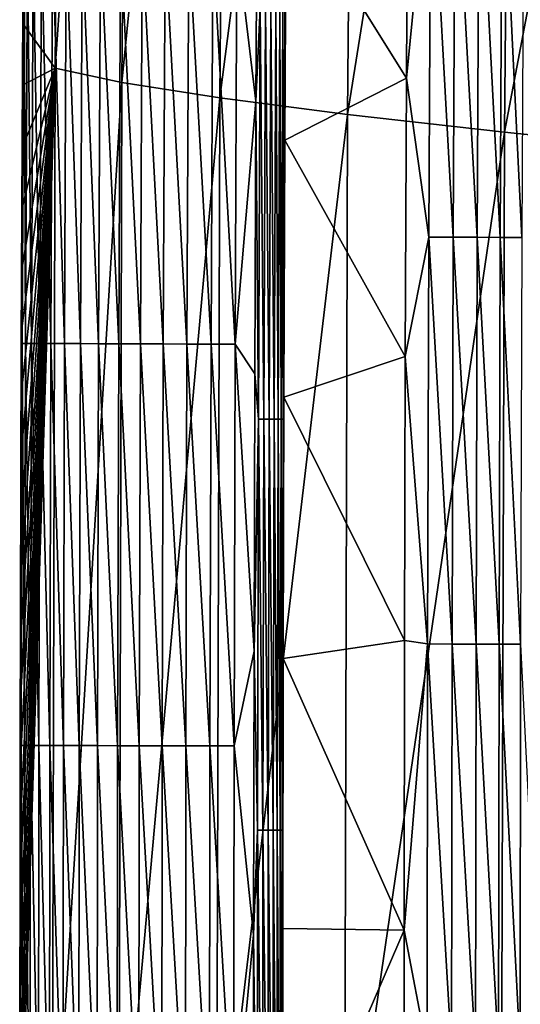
# Model space of a CAD drawing. Header units: millimetres. Extents: x -300 to 300, y -500 to 500.
# Tile 379 of 656: x -300 to -290, y 4 to 23. Entities that reach past the tile are written whole.
import ezdxf

# ---------------------------------------------------------------- set-up
doc = ezdxf.new("R2010")
doc.units = ezdxf.units.MM
doc.header["$LTSCALE"] = 81.481481
for name, color, linetype in [('20', 7, 'CONTINUOUS'), ('28', 7, 'CONTINUOUS'), ('29', 7, 'CONTINUOUS'), ('31', 7, 'CONTINUOUS'), ('33', 7, 'CONTINUOUS')]:
    doc.layers.add(name, color=color, linetype=linetype)

msp = doc.modelspace()

# ---------------------------------------------------------------- linework, layer by layer
at = {"layer": '20', "color": 7, "linetype": 'CONTINUOUS'}
for points in [[(-299.194, 21.999, 9.553), (-299.026, 43.372, 9.558), (-299.793, 22.829, 5.448), (-299.194, 21.999, 9.553)], [(-299.793, 22.829, 5.448), (-299.026, 43.372, 9.558), (-299.787, 23.975, 5.448), (-299.793, 22.829, 5.448)], [(-299.194, 21.999, 9.553), (-297.751, 42.849, 14.177), (-299.026, 43.372, 9.558), (-299.194, 21.999, 9.553)], [(-297.925, 21.729, 14.168), (-297.751, 42.849, 14.177), (-299.194, 21.999, 9.553), (-297.925, 21.729, 14.168)], [(-297.925, 21.729, 14.168), (-295.886, 42.279, 18.583), (-297.751, 42.849, 14.177), (-297.925, 21.729, 14.168)], [(-296.064, 21.436, 18.572), (-295.886, 42.279, 18.583), (-297.925, 21.729, 14.168), (-296.064, 21.436, 18.572)], [(-296.064, 21.436, 18.572), (-293.451, 41.664, 22.782), (-295.886, 42.279, 18.583), (-296.064, 21.436, 18.572)], [(-293.632, 21.12, 22.769), (-293.451, 41.664, 22.782), (-296.064, 21.436, 18.572), (-293.632, 21.12, 22.769)], [(-293.632, 21.12, 22.769), (-290.464, 41.005, 26.778), (-293.451, 41.664, 22.782), (-293.632, 21.12, 22.769)], [(-290.648, 20.782, 26.763), (-290.464, 41.005, 26.778), (-293.632, 21.12, 22.769), (-290.648, 20.782, 26.763)], [(-290.648, 20.782, 26.763), (-286.946, 40.303, 30.577), (-290.464, 41.005, 26.778), (-290.648, 20.782, 26.763)], [(-287.132, 20.423, 30.56), (-286.946, 40.303, 30.577), (-290.648, 20.782, 26.763), (-287.132, 20.423, 30.56)], [(-299.799, 21.683, 5.447), (-299.194, 21.999, 9.553), (-299.793, 22.829, 5.448), (-299.799, 21.683, 5.447)], [(-299.249, 0, 9.551), (-299.194, 21.999, 9.553), (-299.848, 1.025, 5.444), (-299.249, 0, 9.551)], [(-299.848, 1.025, 5.444), (-299.194, 21.999, 9.553), (-299.848, 2.174, 5.444), (-299.848, 1.025, 5.444)], [(-299.848, 2.174, 5.444), (-299.194, 21.999, 9.553), (-299.847, 3.323, 5.444), (-299.848, 2.174, 5.444)], [(-299.847, 3.323, 5.444), (-299.194, 21.999, 9.553), (-299.847, 4.471, 5.444), (-299.847, 3.323, 5.444)], [(-299.847, 4.471, 5.444), (-299.194, 21.999, 9.553), (-299.845, 5.62, 5.444), (-299.847, 4.471, 5.444)], [(-299.845, 5.62, 5.444), (-299.194, 21.999, 9.553), (-299.844, 6.768, 5.444), (-299.845, 5.62, 5.444)], [(-299.844, 6.768, 5.444), (-299.194, 21.999, 9.553), (-299.842, 7.917, 5.444), (-299.844, 6.768, 5.444)], [(-299.842, 7.917, 5.444), (-299.194, 21.999, 9.553), (-299.84, 9.065, 5.445), (-299.842, 7.917, 5.444)], [(-299.84, 9.065, 5.445), (-299.194, 21.999, 9.553), (-299.838, 10.213, 5.445), (-299.84, 9.065, 5.445)], [(-299.838, 10.213, 5.445), (-299.194, 21.999, 9.553), (-299.835, 11.36, 5.445), (-299.838, 10.213, 5.445)], [(-299.835, 11.36, 5.445), (-299.194, 21.999, 9.553), (-299.832, 12.508, 5.445), (-299.835, 11.36, 5.445)], [(-299.832, 12.508, 5.445), (-299.194, 21.999, 9.553), (-299.829, 13.655, 5.445), (-299.832, 12.508, 5.445)], [(-299.829, 13.655, 5.445), (-299.194, 21.999, 9.553), (-299.826, 14.803, 5.446), (-299.829, 13.655, 5.445)], [(-299.826, 14.803, 5.446), (-299.194, 21.999, 9.553), (-299.822, 15.95, 5.446), (-299.826, 14.803, 5.446)], [(-299.822, 15.95, 5.446), (-299.194, 21.999, 9.553), (-299.818, 17.097, 5.446), (-299.822, 15.95, 5.446)], [(-299.818, 17.097, 5.446), (-299.194, 21.999, 9.553), (-299.814, 18.244, 5.446), (-299.818, 17.097, 5.446)], [(-299.814, 18.244, 5.446), (-299.194, 21.999, 9.553), (-299.809, 19.39, 5.447), (-299.814, 18.244, 5.446)], [(-299.809, 19.39, 5.447), (-299.194, 21.999, 9.553), (-299.804, 20.537, 5.447), (-299.809, 19.39, 5.447)], [(-299.804, 20.537, 5.447), (-299.194, 21.999, 9.553), (-299.799, 21.683, 5.447), (-299.804, 20.537, 5.447)], [(-299.249, 0, 9.551), (-297.925, 21.729, 14.168), (-299.194, 21.999, 9.553), (-299.249, 0, 9.551)], [(-297.981, 0, 14.166), (-297.925, 21.729, 14.168), (-299.249, 0, 9.551), (-297.981, 0, 14.166)], [(-297.981, 0, 14.166), (-296.064, 21.436, 18.572), (-297.925, 21.729, 14.168), (-297.981, 0, 14.166)], [(-296.123, 0, 18.569), (-296.064, 21.436, 18.572), (-297.981, 0, 14.166), (-296.123, 0, 18.569)], [(-296.123, 0, 18.569), (-293.632, 21.12, 22.769), (-296.064, 21.436, 18.572), (-296.123, 0, 18.569)], [(-293.692, 0, 22.765), (-293.632, 21.12, 22.769), (-296.123, 0, 18.569), (-293.692, 0, 22.765)], [(-293.692, 0, 22.765), (-290.648, 20.782, 26.763), (-293.632, 21.12, 22.769), (-293.692, 0, 22.765)], [(-290.709, 0, 26.758), (-290.648, 20.782, 26.763), (-293.692, 0, 22.765), (-290.709, 0, 26.758)], [(-290.709, 0, 26.758), (-287.132, 20.423, 30.56), (-290.648, 20.782, 26.763), (-290.709, 0, 26.758)], [(-287.193, 0, 30.555), (-287.132, 20.423, 30.56), (-290.709, 0, 26.758), (-287.193, 0, 30.555)]]:
    msp.add_3dface(points, dxfattribs=at)
at = {"layer": '28', "color": 7, "linetype": 'CONTINUOUS'}
for points in [[(-295.375, 21.373, 0.031), (-295.737, 24.389, 0.088), (-295.348, 26.47, 0.031), (-295.375, 21.373, 0.031)], [(-299.787, 23.975, 5.448), (-299.805, 24.411, 5.011), (-299.839, 16.765, 5.009), (-299.787, 23.975, 5.448)], [(-299.805, 24.411, 5.011), (-299.819, 16.765, 4.554), (-299.839, 16.765, 5.009), (-299.805, 24.411, 5.011)], [(-299.785, 24.411, 4.556), (-299.755, 16.765, 4.088), (-299.819, 16.765, 4.554), (-299.785, 24.411, 4.556)], [(-299.785, 24.411, 4.556), (-299.819, 16.765, 4.554), (-299.805, 24.411, 5.011), (-299.785, 24.411, 4.556)], [(-299.721, 24.411, 4.09), (-299.755, 16.765, 4.088), (-299.785, 24.411, 4.556), (-299.721, 24.411, 4.09)], [(-299.721, 24.411, 4.09), (-299.644, 16.765, 3.618), (-299.755, 16.765, 4.088), (-299.721, 24.411, 4.09)], [(-299.611, 24.41, 3.62), (-299.644, 16.765, 3.618), (-299.721, 24.411, 4.09), (-299.611, 24.41, 3.62)], [(-299.611, 24.41, 3.62), (-299.485, 16.764, 3.151), (-299.644, 16.765, 3.618), (-299.611, 24.41, 3.62)], [(-299.451, 24.41, 3.153), (-299.485, 16.764, 3.151), (-299.611, 24.41, 3.62), (-299.451, 24.41, 3.153)], [(-299.451, 24.41, 3.153), (-299.275, 16.764, 2.694), (-299.485, 16.764, 3.151), (-299.451, 24.41, 3.153)], [(-299.242, 24.409, 2.695), (-299.275, 16.764, 2.694), (-299.451, 24.41, 3.153), (-299.242, 24.409, 2.695)], [(-299.242, 24.409, 2.695), (-299.017, 16.763, 2.254), (-299.275, 16.764, 2.694), (-299.242, 24.409, 2.695)], [(-298.984, 24.407, 2.255), (-299.017, 16.763, 2.254), (-299.242, 24.409, 2.695), (-298.984, 24.407, 2.255)], [(-298.984, 24.407, 2.255), (-298.713, 16.762, 1.839), (-299.017, 16.763, 2.254), (-298.984, 24.407, 2.255)], [(-298.68, 24.406, 1.84), (-298.713, 16.762, 1.839), (-298.984, 24.407, 2.255), (-298.68, 24.406, 1.84)], [(-298.68, 24.406, 1.84), (-298.367, 16.76, 1.457), (-298.713, 16.762, 1.839), (-298.68, 24.406, 1.84)], [(-298.334, 24.404, 1.458), (-298.367, 16.76, 1.457), (-298.68, 24.406, 1.84), (-298.334, 24.404, 1.458)], [(-298.334, 24.404, 1.458), (-297.985, 16.759, 1.114), (-298.367, 16.76, 1.457), (-298.334, 24.404, 1.458)], [(-297.951, 24.402, 1.114), (-297.985, 16.759, 1.114), (-298.334, 24.404, 1.458), (-297.951, 24.402, 1.114)], [(-297.951, 24.402, 1.114), (-297.572, 16.757, 0.813), (-297.985, 16.759, 1.114), (-297.951, 24.402, 1.114)], [(-297.539, 24.399, 0.814), (-297.572, 16.757, 0.813), (-297.951, 24.402, 1.114), (-297.539, 24.399, 0.814)], [(-297.539, 24.399, 0.814), (-297.137, 16.756, 0.559), (-297.572, 16.757, 0.813), (-297.539, 24.399, 0.814)], [(-297.103, 24.397, 0.56), (-297.137, 16.756, 0.559), (-297.539, 24.399, 0.814), (-297.103, 24.397, 0.56)], [(-297.103, 24.397, 0.56), (-296.687, 16.754, 0.354), (-297.137, 16.756, 0.559), (-297.103, 24.397, 0.56)], [(-296.653, 24.394, 0.354), (-296.687, 16.754, 0.354), (-297.103, 24.397, 0.56), (-296.653, 24.394, 0.354)], [(-296.653, 24.394, 0.354), (-296.229, 16.752, 0.197), (-296.687, 16.754, 0.354), (-296.653, 24.394, 0.354)], [(-296.195, 24.392, 0.197), (-296.229, 16.752, 0.197), (-296.653, 24.394, 0.354), (-296.195, 24.392, 0.197)], [(-296.195, 24.392, 0.197), (-295.771, 16.75, 0.088), (-296.229, 16.752, 0.197), (-296.195, 24.392, 0.197)], [(-295.737, 24.389, 0.088), (-295.771, 16.75, 0.088), (-296.195, 24.392, 0.197), (-295.737, 24.389, 0.088)], [(-295.771, 16.75, 0.088), (-295.737, 24.389, 0.088), (-295.375, 21.373, 0.031), (-295.771, 16.75, 0.088)], [(-299.793, 22.829, 5.448), (-299.787, 23.975, 5.448), (-299.839, 16.765, 5.009), (-299.793, 22.829, 5.448)], [(-299.799, 21.683, 5.447), (-299.793, 22.829, 5.448), (-299.839, 16.765, 5.009), (-299.799, 21.683, 5.447)], [(-299.804, 20.537, 5.447), (-299.799, 21.683, 5.447), (-299.839, 16.765, 5.009), (-299.804, 20.537, 5.447)], [(-295.396, 16.189, 0.031), (-295.771, 16.75, 0.088), (-295.375, 21.373, 0.031), (-295.396, 16.189, 0.031)], [(-299.809, 19.39, 5.447), (-299.804, 20.537, 5.447), (-299.839, 16.765, 5.009), (-299.809, 19.39, 5.447)], [(-299.814, 18.244, 5.446), (-299.809, 19.39, 5.447), (-299.839, 16.765, 5.009), (-299.814, 18.244, 5.446)], [(-299.818, 17.097, 5.446), (-299.814, 18.244, 5.446), (-299.839, 16.765, 5.009), (-299.818, 17.097, 5.446)], [(-299.822, 15.95, 5.446), (-299.818, 17.097, 5.446), (-299.839, 16.765, 5.009), (-299.822, 15.95, 5.446)], [(-299.822, 15.95, 5.446), (-299.839, 16.765, 5.009), (-299.86, 9.119, 5.008), (-299.822, 15.95, 5.446)], [(-299.839, 16.765, 5.009), (-299.84, 9.119, 4.553), (-299.86, 9.119, 5.008), (-299.839, 16.765, 5.009)], [(-299.819, 16.765, 4.554), (-299.776, 9.119, 4.087), (-299.84, 9.119, 4.553), (-299.819, 16.765, 4.554)], [(-299.819, 16.765, 4.554), (-299.84, 9.119, 4.553), (-299.839, 16.765, 5.009), (-299.819, 16.765, 4.554)], [(-299.755, 16.765, 4.088), (-299.776, 9.119, 4.087), (-299.819, 16.765, 4.554), (-299.755, 16.765, 4.088)], [(-299.755, 16.765, 4.088), (-299.665, 9.118, 3.617), (-299.776, 9.119, 4.087), (-299.755, 16.765, 4.088)], [(-299.644, 16.765, 3.618), (-299.665, 9.118, 3.617), (-299.755, 16.765, 4.088), (-299.644, 16.765, 3.618)], [(-299.644, 16.765, 3.618), (-299.505, 9.118, 3.15), (-299.665, 9.118, 3.617), (-299.644, 16.765, 3.618)], [(-299.485, 16.764, 3.151), (-299.505, 9.118, 3.15), (-299.644, 16.765, 3.618), (-299.485, 16.764, 3.151)], [(-299.485, 16.764, 3.151), (-299.296, 9.118, 2.693), (-299.505, 9.118, 3.15), (-299.485, 16.764, 3.151)], [(-299.275, 16.764, 2.694), (-299.296, 9.118, 2.693), (-299.485, 16.764, 3.151), (-299.275, 16.764, 2.694)], [(-299.275, 16.764, 2.694), (-299.038, 9.117, 2.253), (-299.296, 9.118, 2.693), (-299.275, 16.764, 2.694)], [(-299.017, 16.763, 2.254), (-299.038, 9.117, 2.253), (-299.275, 16.764, 2.694), (-299.017, 16.763, 2.254)], [(-299.017, 16.763, 2.254), (-298.734, 9.117, 1.839), (-299.038, 9.117, 2.253), (-299.017, 16.763, 2.254)], [(-298.713, 16.762, 1.839), (-298.734, 9.117, 1.839), (-299.017, 16.763, 2.254), (-298.713, 16.762, 1.839)], [(-298.713, 16.762, 1.839), (-298.388, 9.116, 1.457), (-298.734, 9.117, 1.839), (-298.713, 16.762, 1.839)], [(-298.367, 16.76, 1.457), (-298.388, 9.116, 1.457), (-298.713, 16.762, 1.839), (-298.367, 16.76, 1.457)], [(-298.367, 16.76, 1.457), (-298.005, 9.115, 1.113), (-298.388, 9.116, 1.457), (-298.367, 16.76, 1.457)], [(-297.985, 16.759, 1.114), (-298.005, 9.115, 1.113), (-298.367, 16.76, 1.457), (-297.985, 16.759, 1.114)], [(-297.985, 16.759, 1.114), (-297.593, 9.114, 0.813), (-298.005, 9.115, 1.113), (-297.985, 16.759, 1.114)], [(-297.572, 16.757, 0.813), (-297.593, 9.114, 0.813), (-297.985, 16.759, 1.114), (-297.572, 16.757, 0.813)], [(-297.572, 16.757, 0.813), (-297.157, 9.113, 0.559), (-297.593, 9.114, 0.813), (-297.572, 16.757, 0.813)], [(-297.137, 16.756, 0.559), (-297.157, 9.113, 0.559), (-297.572, 16.757, 0.813), (-297.137, 16.756, 0.559)], [(-297.137, 16.756, 0.559), (-296.707, 9.113, 0.354), (-297.157, 9.113, 0.559), (-297.137, 16.756, 0.559)], [(-296.687, 16.754, 0.354), (-296.707, 9.113, 0.354), (-297.137, 16.756, 0.559), (-296.687, 16.754, 0.354)], [(-296.687, 16.754, 0.354), (-296.249, 9.112, 0.197), (-296.707, 9.113, 0.354), (-296.687, 16.754, 0.354)], [(-296.229, 16.752, 0.197), (-296.249, 9.112, 0.197), (-296.687, 16.754, 0.354), (-296.229, 16.752, 0.197)], [(-296.229, 16.752, 0.197), (-295.791, 9.111, 0.088), (-296.249, 9.112, 0.197), (-296.229, 16.752, 0.197)], [(-295.771, 16.75, 0.088), (-295.791, 9.111, 0.088), (-296.229, 16.752, 0.197), (-295.771, 16.75, 0.088)], [(-295.791, 9.111, 0.088), (-295.771, 16.75, 0.088), (-295.411, 10.911, 0.031), (-295.791, 9.111, 0.088)], [(-295.411, 10.911, 0.031), (-295.771, 16.75, 0.088), (-295.396, 16.189, 0.031), (-295.411, 10.911, 0.031)], [(-299.826, 14.803, 5.446), (-299.822, 15.95, 5.446), (-299.86, 9.119, 5.008), (-299.826, 14.803, 5.446)], [(-299.829, 13.655, 5.445), (-299.826, 14.803, 5.446), (-299.86, 9.119, 5.008), (-299.829, 13.655, 5.445)], [(-299.832, 12.508, 5.445), (-299.829, 13.655, 5.445), (-299.86, 9.119, 5.008), (-299.832, 12.508, 5.445)], [(-299.835, 11.36, 5.445), (-299.832, 12.508, 5.445), (-299.86, 9.119, 5.008), (-299.835, 11.36, 5.445)], [(-299.838, 10.213, 5.445), (-299.835, 11.36, 5.445), (-299.86, 9.119, 5.008), (-299.838, 10.213, 5.445)], [(-295.42, 5.518, 0.031), (-295.791, 9.111, 0.088), (-295.411, 10.911, 0.031), (-295.42, 5.518, 0.031)], [(-299.84, 9.065, 5.445), (-299.838, 10.213, 5.445), (-299.86, 9.119, 5.008), (-299.84, 9.065, 5.445)], [(-299.84, 9.065, 5.445), (-299.86, 9.119, 5.008), (-299.868, 1.471, 5.007), (-299.84, 9.065, 5.445)], [(-299.86, 9.119, 5.008), (-299.848, 1.471, 4.552), (-299.868, 1.471, 5.007), (-299.86, 9.119, 5.008)], [(-299.842, 7.917, 5.444), (-299.84, 9.065, 5.445), (-299.868, 1.471, 5.007), (-299.842, 7.917, 5.444)], [(-299.84, 9.119, 4.553), (-299.848, 1.471, 4.552), (-299.86, 9.119, 5.008), (-299.84, 9.119, 4.553)], [(-299.84, 9.119, 4.553), (-299.784, 1.471, 4.087), (-299.848, 1.471, 4.552), (-299.84, 9.119, 4.553)], [(-299.776, 9.119, 4.087), (-299.784, 1.471, 4.087), (-299.84, 9.119, 4.553), (-299.776, 9.119, 4.087)], [(-299.776, 9.119, 4.087), (-299.673, 1.471, 3.617), (-299.784, 1.471, 4.087), (-299.776, 9.119, 4.087)], [(-299.665, 9.118, 3.617), (-299.673, 1.471, 3.617), (-299.776, 9.119, 4.087), (-299.665, 9.118, 3.617)], [(-299.665, 9.118, 3.617), (-299.513, 1.471, 3.15), (-299.673, 1.471, 3.617), (-299.665, 9.118, 3.617)], [(-299.505, 9.118, 3.15), (-299.513, 1.471, 3.15), (-299.665, 9.118, 3.617), (-299.505, 9.118, 3.15)], [(-299.505, 9.118, 3.15), (-299.304, 1.471, 2.692), (-299.513, 1.471, 3.15), (-299.505, 9.118, 3.15)], [(-299.296, 9.118, 2.693), (-299.304, 1.471, 2.692), (-299.505, 9.118, 3.15), (-299.296, 9.118, 2.693)], [(-299.296, 9.118, 2.693), (-299.046, 1.471, 2.253), (-299.304, 1.471, 2.692), (-299.296, 9.118, 2.693)], [(-299.038, 9.117, 2.253), (-299.046, 1.471, 2.253), (-299.296, 9.118, 2.693), (-299.038, 9.117, 2.253)], [(-299.038, 9.117, 2.253), (-298.742, 1.471, 1.838), (-299.046, 1.471, 2.253), (-299.038, 9.117, 2.253)], [(-298.734, 9.117, 1.839), (-298.742, 1.471, 1.838), (-299.038, 9.117, 2.253), (-298.734, 9.117, 1.839)], [(-298.734, 9.117, 1.839), (-298.396, 1.471, 1.457), (-298.742, 1.471, 1.838), (-298.734, 9.117, 1.839)], [(-298.388, 9.116, 1.457), (-298.396, 1.471, 1.457), (-298.734, 9.117, 1.839), (-298.388, 9.116, 1.457)], [(-298.388, 9.116, 1.457), (-298.013, 1.471, 1.113), (-298.396, 1.471, 1.457), (-298.388, 9.116, 1.457)], [(-298.005, 9.115, 1.113), (-298.013, 1.471, 1.113), (-298.388, 9.116, 1.457), (-298.005, 9.115, 1.113)], [(-298.005, 9.115, 1.113), (-297.601, 1.471, 0.813), (-298.013, 1.471, 1.113), (-298.005, 9.115, 1.113)], [(-297.593, 9.114, 0.813), (-297.601, 1.471, 0.813), (-298.005, 9.115, 1.113), (-297.593, 9.114, 0.813)], [(-297.593, 9.114, 0.813), (-297.166, 1.47, 0.559), (-297.601, 1.471, 0.813), (-297.593, 9.114, 0.813)], [(-297.157, 9.113, 0.559), (-297.166, 1.47, 0.559), (-297.593, 9.114, 0.813), (-297.157, 9.113, 0.559)], [(-297.157, 9.113, 0.559), (-296.715, 1.47, 0.354), (-297.166, 1.47, 0.559), (-297.157, 9.113, 0.559)], [(-296.707, 9.113, 0.354), (-296.715, 1.47, 0.354), (-297.157, 9.113, 0.559), (-296.707, 9.113, 0.354)], [(-296.707, 9.113, 0.354), (-296.258, 1.47, 0.197), (-296.715, 1.47, 0.354), (-296.707, 9.113, 0.354)], [(-296.249, 9.112, 0.197), (-296.258, 1.47, 0.197), (-296.707, 9.113, 0.354), (-296.249, 9.112, 0.197)], [(-296.249, 9.112, 0.197), (-295.799, 1.47, 0.088), (-296.258, 1.47, 0.197), (-296.249, 9.112, 0.197)], [(-295.791, 9.111, 0.088), (-295.799, 1.47, 0.088), (-296.249, 9.112, 0.197), (-295.791, 9.111, 0.088)], [(-295.799, 1.47, 0.088), (-295.791, 9.111, 0.088), (-295.42, 5.518, 0.031), (-295.799, 1.47, 0.088)], [(-299.844, 6.768, 5.444), (-299.842, 7.917, 5.444), (-299.868, 1.471, 5.007), (-299.844, 6.768, 5.444)], [(-299.845, 5.62, 5.444), (-299.844, 6.768, 5.444), (-299.868, 1.471, 5.007), (-299.845, 5.62, 5.444)], [(-299.847, 4.471, 5.444), (-299.845, 5.62, 5.444), (-299.868, 1.471, 5.007), (-299.847, 4.471, 5.444)], [(-295.423, 0.016, 0.031), (-295.799, 1.47, 0.088), (-295.42, 5.518, 0.031), (-295.423, 0.016, 0.031)], [(-299.847, 3.323, 5.444), (-299.847, 4.471, 5.444), (-299.868, 1.471, 5.007), (-299.847, 3.323, 5.444)]]:
    msp.add_3dface(points, dxfattribs=at)
at = {"layer": '29', "color": 7, "linetype": 'CONTINUOUS'}
for points in [[(-292.487, 27.009, 0.5), (-292.513, 21.812, 0.5), (-294.799, 25.477, 0.5), (-292.487, 27.009, 0.5)], [(-294.799, 25.477, 0.5), (-292.513, 21.812, 0.5), (-294.823, 20.628, 0.5), (-294.799, 25.477, 0.5)], [(-292.513, 21.812, 0.5), (-292.534, 16.517, 0.5), (-294.823, 20.628, 0.5), (-292.513, 21.812, 0.5)], [(-294.823, 20.628, 0.5), (-292.534, 16.517, 0.5), (-294.842, 15.741, 0.5), (-294.823, 20.628, 0.5)], [(-292.534, 16.517, 0.5), (-292.55, 11.117, 0.5), (-294.842, 15.741, 0.5), (-292.534, 16.517, 0.5)], [(-294.842, 15.741, 0.5), (-292.55, 11.117, 0.5), (-294.856, 10.774, 0.5), (-294.842, 15.741, 0.5)], [(-292.55, 11.117, 0.5), (-292.559, 5.608, 0.5), (-294.856, 10.774, 0.5), (-292.55, 11.117, 0.5)], [(-294.856, 10.774, 0.5), (-292.559, 5.608, 0.5), (-294.865, 5.638, 0.5), (-294.856, 10.774, 0.5)], [(-294.865, 5.638, 0.5), (-292.559, 5.608, 0.5), (-294.868, 0.247, 0.5), (-294.865, 5.638, 0.5)], [(-292.559, 5.608, 0.5), (-292.562, -0.007, 0.5), (-294.868, 0.247, 0.5), (-292.559, 5.608, 0.5)]]:
    msp.add_3dface(points, dxfattribs=at)
at = {"layer": '31', "color": 7, "linetype": 'CONTINUOUS'}
for points in [[(-295.375, 21.373, 0.031), (-295.348, 26.47, 0.031), (-295.292, 23.143, 0.028), (-295.375, 21.373, 0.031)], [(-294.799, 25.477, 0.5), (-294.823, 20.628, 0.5), (-294.826, 23.14, 0.404), (-294.799, 25.477, 0.5)], [(-295.325, 15.324, 0.028), (-295.375, 21.373, 0.031), (-295.292, 23.143, 0.028), (-295.325, 15.324, 0.028)], [(-295.325, 15.324, 0.028), (-295.292, 23.143, 0.028), (-295.224, 15.324, 0.042), (-295.325, 15.324, 0.028)], [(-295.224, 15.324, 0.042), (-295.292, 23.143, 0.028), (-295.191, 23.142, 0.042), (-295.224, 15.324, 0.042)], [(-295.224, 15.324, 0.042), (-295.191, 23.142, 0.042), (-295.123, 15.323, 0.079), (-295.224, 15.324, 0.042)], [(-295.123, 15.323, 0.079), (-295.191, 23.142, 0.042), (-295.09, 23.142, 0.079), (-295.123, 15.323, 0.079)], [(-295.123, 15.323, 0.079), (-295.09, 23.142, 0.079), (-295.03, 15.323, 0.138), (-295.123, 15.323, 0.079)], [(-295.03, 15.323, 0.138), (-295.09, 23.142, 0.079), (-294.998, 23.141, 0.138), (-295.03, 15.323, 0.138)], [(-295.03, 15.323, 0.138), (-294.998, 23.141, 0.138), (-294.952, 15.323, 0.216), (-295.03, 15.323, 0.138)], [(-294.952, 15.323, 0.216), (-294.998, 23.141, 0.138), (-294.92, 23.141, 0.216), (-294.952, 15.323, 0.216)], [(-294.952, 15.323, 0.216), (-294.92, 23.141, 0.216), (-294.894, 15.323, 0.307), (-294.952, 15.323, 0.216)], [(-294.894, 15.323, 0.307), (-294.92, 23.141, 0.216), (-294.862, 23.14, 0.307), (-294.894, 15.323, 0.307)], [(-294.894, 15.323, 0.307), (-294.862, 23.14, 0.307), (-294.859, 15.323, 0.404), (-294.894, 15.323, 0.307)], [(-294.859, 15.323, 0.404), (-294.862, 23.14, 0.307), (-294.826, 23.14, 0.404), (-294.859, 15.323, 0.404)], [(-294.842, 15.741, 0.5), (-294.859, 15.323, 0.404), (-294.826, 23.14, 0.404), (-294.842, 15.741, 0.5)], [(-294.823, 20.628, 0.5), (-294.842, 15.741, 0.5), (-294.826, 23.14, 0.404), (-294.823, 20.628, 0.5)], [(-295.396, 16.189, 0.031), (-295.375, 21.373, 0.031), (-295.325, 15.324, 0.028), (-295.396, 16.189, 0.031)], [(-295.411, 10.911, 0.031), (-295.396, 16.189, 0.031), (-295.325, 15.324, 0.028), (-295.411, 10.911, 0.031)], [(-294.842, 15.741, 0.5), (-294.856, 10.774, 0.5), (-294.859, 15.323, 0.404), (-294.842, 15.741, 0.5)], [(-295.343, 7.505, 0.028), (-295.411, 10.911, 0.031), (-295.325, 15.324, 0.028), (-295.343, 7.505, 0.028)], [(-295.343, 7.505, 0.028), (-295.325, 15.324, 0.028), (-295.242, 7.505, 0.042), (-295.343, 7.505, 0.028)], [(-295.242, 7.505, 0.042), (-295.325, 15.324, 0.028), (-295.224, 15.324, 0.042), (-295.242, 7.505, 0.042)], [(-295.242, 7.505, 0.042), (-295.224, 15.324, 0.042), (-295.142, 7.505, 0.079), (-295.242, 7.505, 0.042)], [(-295.142, 7.505, 0.079), (-295.224, 15.324, 0.042), (-295.123, 15.323, 0.079), (-295.142, 7.505, 0.079)], [(-295.142, 7.505, 0.079), (-295.123, 15.323, 0.079), (-295.049, 7.505, 0.138), (-295.142, 7.505, 0.079)], [(-295.049, 7.505, 0.138), (-295.123, 15.323, 0.079), (-295.03, 15.323, 0.138), (-295.049, 7.505, 0.138)], [(-295.049, 7.505, 0.138), (-295.03, 15.323, 0.138), (-294.971, 7.505, 0.216), (-295.049, 7.505, 0.138)], [(-294.971, 7.505, 0.216), (-295.03, 15.323, 0.138), (-294.952, 15.323, 0.216), (-294.971, 7.505, 0.216)], [(-294.971, 7.505, 0.216), (-294.952, 15.323, 0.216), (-294.913, 7.505, 0.307), (-294.971, 7.505, 0.216)], [(-294.913, 7.505, 0.307), (-294.952, 15.323, 0.216), (-294.894, 15.323, 0.307), (-294.913, 7.505, 0.307)], [(-294.913, 7.505, 0.307), (-294.894, 15.323, 0.307), (-294.877, 7.505, 0.404), (-294.913, 7.505, 0.307)], [(-294.877, 7.505, 0.404), (-294.894, 15.323, 0.307), (-294.859, 15.323, 0.404), (-294.877, 7.505, 0.404)], [(-294.856, 10.774, 0.5), (-294.877, 7.505, 0.404), (-294.859, 15.323, 0.404), (-294.856, 10.774, 0.5)], [(-295.42, 5.518, 0.031), (-295.411, 10.911, 0.031), (-295.343, 7.505, 0.028), (-295.42, 5.518, 0.031)], [(-294.856, 10.774, 0.5), (-294.865, 5.638, 0.5), (-294.877, 7.505, 0.404), (-294.856, 10.774, 0.5)], [(-295.349, -0.313, 0.028), (-295.42, 5.518, 0.031), (-295.343, 7.505, 0.028), (-295.349, -0.313, 0.028)], [(-295.349, -0.313, 0.028), (-295.343, 7.505, 0.028), (-295.248, -0.313, 0.042), (-295.349, -0.313, 0.028)], [(-295.248, -0.313, 0.042), (-295.343, 7.505, 0.028), (-295.242, 7.505, 0.042), (-295.248, -0.313, 0.042)], [(-295.248, -0.313, 0.042), (-295.242, 7.505, 0.042), (-295.147, -0.313, 0.079), (-295.248, -0.313, 0.042)], [(-295.147, -0.313, 0.079), (-295.242, 7.505, 0.042), (-295.142, 7.505, 0.079), (-295.147, -0.313, 0.079)], [(-295.147, -0.313, 0.079), (-295.142, 7.505, 0.079), (-295.054, -0.313, 0.138), (-295.147, -0.313, 0.079)], [(-295.054, -0.313, 0.138), (-295.142, 7.505, 0.079), (-295.049, 7.505, 0.138), (-295.054, -0.313, 0.138)], [(-295.054, -0.313, 0.138), (-295.049, 7.505, 0.138), (-294.977, -0.313, 0.216), (-295.054, -0.313, 0.138)], [(-294.977, -0.313, 0.216), (-295.049, 7.505, 0.138), (-294.971, 7.505, 0.216), (-294.977, -0.313, 0.216)], [(-294.977, -0.313, 0.216), (-294.971, 7.505, 0.216), (-294.919, -0.313, 0.307), (-294.977, -0.313, 0.216)], [(-294.919, -0.313, 0.307), (-294.971, 7.505, 0.216), (-294.913, 7.505, 0.307), (-294.919, -0.313, 0.307)], [(-294.919, -0.313, 0.307), (-294.913, 7.505, 0.307), (-294.883, -0.313, 0.404), (-294.919, -0.313, 0.307)], [(-294.883, -0.313, 0.404), (-294.913, 7.505, 0.307), (-294.877, 7.505, 0.404), (-294.883, -0.313, 0.404)], [(-294.868, 0.247, 0.5), (-294.883, -0.313, 0.404), (-294.877, 7.505, 0.404), (-294.868, 0.247, 0.5)], [(-294.865, 5.638, 0.5), (-294.868, 0.247, 0.5), (-294.877, 7.505, 0.404), (-294.865, 5.638, 0.5)], [(-295.423, 0.016, 0.031), (-295.42, 5.518, 0.031), (-295.349, -0.313, 0.028), (-295.423, 0.016, 0.031)]]:
    msp.add_3dface(points, dxfattribs=at)
at = {"layer": '33', "color": 7, "linetype": 'CONTINUOUS'}
for points in [[(-292.513, 21.812, 0.5), (-292.487, 27.009, 0.5), (-292.05, 26.524, 0.524), (-292.513, 21.812, 0.5)], [(-292.086, 18.787, 0.524), (-292.513, 21.812, 0.5), (-292.05, 26.524, 0.524), (-292.086, 18.787, 0.524)], [(-292.086, 18.787, 0.524), (-292.05, 26.524, 0.524), (-291.621, 18.785, 0.604), (-292.086, 18.787, 0.524)], [(-291.621, 18.785, 0.604), (-292.05, 26.524, 0.524), (-291.584, 26.522, 0.604), (-291.621, 18.785, 0.604)], [(-291.621, 18.785, 0.604), (-291.584, 26.522, 0.604), (-291.165, 18.783, 0.739), (-291.621, 18.785, 0.604)], [(-291.165, 18.783, 0.739), (-291.584, 26.522, 0.604), (-291.128, 26.519, 0.739), (-291.165, 18.783, 0.739)], [(-291.165, 18.783, 0.739), (-291.128, 26.519, 0.739), (-290.728, 18.781, 0.927), (-291.165, 18.783, 0.739)], [(-290.728, 18.781, 0.927), (-291.128, 26.519, 0.739), (-290.692, 26.517, 0.927), (-290.728, 18.781, 0.927)], [(-290.728, 18.781, 0.927), (-290.692, 26.517, 0.927), (-290.319, 18.78, 1.164), (-290.728, 18.781, 0.927)], [(-290.319, 18.78, 1.164), (-290.692, 26.517, 0.927), (-290.283, 26.514, 1.164), (-290.319, 18.78, 1.164)], [(-292.534, 16.517, 0.5), (-292.513, 21.812, 0.5), (-292.086, 18.787, 0.524), (-292.534, 16.517, 0.5)], [(-292.109, 11.049, 0.524), (-292.534, 16.517, 0.5), (-292.086, 18.787, 0.524), (-292.109, 11.049, 0.524)], [(-292.109, 11.049, 0.524), (-292.086, 18.787, 0.524), (-291.644, 11.048, 0.604), (-292.109, 11.049, 0.524)], [(-291.644, 11.048, 0.604), (-292.086, 18.787, 0.524), (-291.621, 18.785, 0.604), (-291.644, 11.048, 0.604)], [(-291.644, 11.048, 0.604), (-291.621, 18.785, 0.604), (-291.188, 11.047, 0.739), (-291.644, 11.048, 0.604)], [(-291.188, 11.047, 0.739), (-291.621, 18.785, 0.604), (-291.165, 18.783, 0.739), (-291.188, 11.047, 0.739)], [(-291.188, 11.047, 0.739), (-291.165, 18.783, 0.739), (-290.751, 11.046, 0.927), (-291.188, 11.047, 0.739)], [(-290.751, 11.046, 0.927), (-291.165, 18.783, 0.739), (-290.728, 18.781, 0.927), (-290.751, 11.046, 0.927)], [(-290.751, 11.046, 0.927), (-290.728, 18.781, 0.927), (-290.342, 11.045, 1.165), (-290.751, 11.046, 0.927)], [(-290.342, 11.045, 1.165), (-290.728, 18.781, 0.927), (-290.319, 18.78, 1.164), (-290.342, 11.045, 1.165)], [(-292.55, 11.117, 0.5), (-292.534, 16.517, 0.5), (-292.109, 11.049, 0.524), (-292.55, 11.117, 0.5)], [(-292.559, 5.608, 0.5), (-292.55, 11.117, 0.5), (-292.109, 11.049, 0.524), (-292.559, 5.608, 0.5)], [(-292.12, 3.311, 0.524), (-292.559, 5.608, 0.5), (-292.109, 11.049, 0.524), (-292.12, 3.311, 0.524)], [(-292.12, 3.311, 0.524), (-292.109, 11.049, 0.524), (-291.655, 3.311, 0.604), (-292.12, 3.311, 0.524)], [(-291.655, 3.311, 0.604), (-292.109, 11.049, 0.524), (-291.644, 11.048, 0.604), (-291.655, 3.311, 0.604)], [(-291.655, 3.311, 0.604), (-291.644, 11.048, 0.604), (-291.198, 3.31, 0.739), (-291.655, 3.311, 0.604)], [(-291.198, 3.31, 0.739), (-291.644, 11.048, 0.604), (-291.188, 11.047, 0.739), (-291.198, 3.31, 0.739)], [(-291.198, 3.31, 0.739), (-291.188, 11.047, 0.739), (-290.761, 3.31, 0.928), (-291.198, 3.31, 0.739)], [(-290.761, 3.31, 0.928), (-291.188, 11.047, 0.739), (-290.751, 11.046, 0.927), (-290.761, 3.31, 0.928)], [(-290.761, 3.31, 0.928), (-290.751, 11.046, 0.927), (-290.352, 3.31, 1.165), (-290.761, 3.31, 0.928)], [(-290.352, 3.31, 1.165), (-290.751, 11.046, 0.927), (-290.342, 11.045, 1.165), (-290.352, 3.31, 1.165)], [(-289.984, 3.77, 1.44), (-290.352, 3.31, 1.165), (-290.342, 11.045, 1.165), (-289.984, 3.77, 1.44)], [(-292.562, -0.007, 0.5), (-292.559, 5.608, 0.5), (-292.12, 3.311, 0.524), (-292.562, -0.007, 0.5)]]:
    msp.add_3dface(points, dxfattribs=at)

doc.saveas('drawing.dxf')
